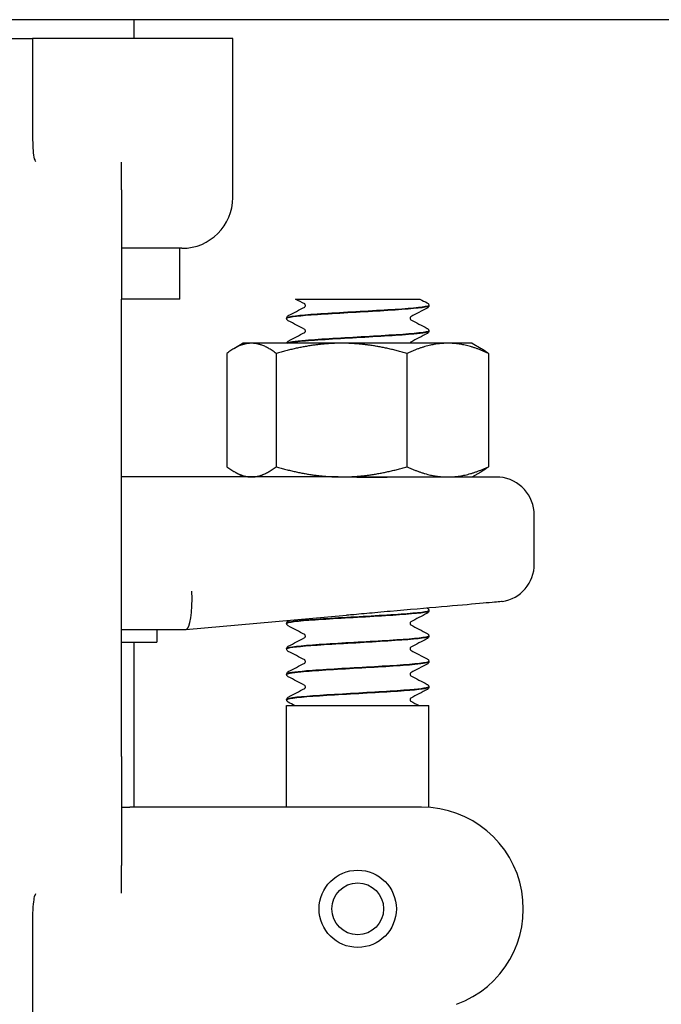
# Model space of a CAD drawing. Header units: inches. Extents: x 18 to 846, y -44 to 561.
# Tile 544 of 642: x 761.06 to 762.64, y 223.78 to 226.21. Entities that reach past the tile are written whole.
import ezdxf

# ---------------------------------------------------------------- set-up
doc = ezdxf.new("R2010")
doc.units = ezdxf.units.IN
doc.header["$LTSCALE"] = 24
doc.header["$MEASUREMENT"] = 0
doc.layers.add('Visible (ANSI)', color=7, linetype='Continuous', lineweight=30)

msp = doc.modelspace()

# ---------------------------------------------------------------- linework, layer by layer
at = {"layer": 'Visible (ANSI)'}
for p, q in [((773.20632, 226.2065), (754.20632, 226.2065)), ((761.3433, 226.1605), (761.3433, 226.2065)), ((760.8433, 226.1605), (761.0933, 226.1605)), ((761.09946, 226.1605), (761.0933, 226.1605)), ((761.0933, 226.1605), (761.0933, 226.02655)), ((761.5858, 226.1605), (761.09946, 226.1605)), ((761.5858, 225.769), (761.5858, 226.1605)), ((761.0933, 226.02655), (761.0933, 225.93405)), ((761.31205, 225.78759), (761.31205, 225.85568)), ((761.31205, 225.78759), (761.31205, 225.519)), ((761.4608, 225.644), (761.31205, 225.644)), ((761.4558, 225.519), (761.4558, 225.644)), ((761.31205, 224.394), (761.31205, 225.519)), ((761.4558, 225.519), (761.31205, 225.519)), ((761.7402, 225.519), (761.82776, 225.519)), ((761.82776, 225.519), (761.89366, 225.519)), ((761.89366, 225.519), (761.95947, 225.519)), ((761.95947, 225.519), (762.04631, 225.519)), ((762.0683, 225.50302), (762.0683, 225.50364)), ((761.7183, 225.47174), (761.7183, 225.47236)), ((762.0683, 225.44046), (762.0683, 225.44108)), ((761.6118, 225.4105), (761.58998, 225.3979)), ((761.63206, 225.4105), (761.6118, 225.4105)), ((761.85348, 225.4105), (761.63206, 225.4105)), ((762.11472, 225.4105), (761.85348, 225.4105)), ((762.1748, 225.4105), (762.11472, 225.4105)), ((762.1748, 225.4105), (762.19663, 225.3979)), ((761.57153, 225.38536), (761.57153, 225.10664)), ((761.69259, 225.38536), (761.69259, 225.10664)), ((762.01437, 225.38536), (762.01437, 225.10664)), ((762.21508, 225.38536), (762.21508, 225.10664)), ((761.6118, 225.0815), (761.58998, 225.0941)), ((762.1748, 225.0815), (762.19663, 225.0941)), ((761.84544, 225.0815), (761.31205, 225.0815)), ((761.84544, 225.0815), (761.85348, 225.0815)), ((761.85348, 225.0815), (762.11472, 225.0815)), ((762.2424, 225.08111), (761.96529, 225.08111)), ((762.11472, 225.0815), (762.1748, 225.0815)), ((762.32755, 224.86741), (762.32755, 224.98775)), ((762.0683, 224.75227), (762.0683, 224.75289)), ((761.47047, 224.70652), (761.86589, 224.74111)), ((761.31205, 224.7065), (761.4703, 224.7065)), ((761.39955, 224.7065), (761.39955, 224.67525)), ((761.47047, 224.70652), (761.4703, 224.7065)), ((761.7183, 224.72099), (761.7183, 224.72161)), ((762.0683, 224.68971), (762.0683, 224.69033)), ((761.31205, 224.67525), (761.39955, 224.67525)), ((761.3433, 224.269), (761.3433, 224.67525)), ((761.7183, 224.65843), (761.7183, 224.65905)), ((762.0683, 224.62715), (762.0683, 224.62777)), ((761.7183, 224.59587), (761.7183, 224.59649)), ((762.0683, 224.56459), (762.0683, 224.56521)), ((761.7183, 224.5333), (761.7183, 224.53393)), ((761.7183, 224.519), (762.0683, 224.519)), ((761.7183, 224.269), (761.7183, 224.519)), ((762.0683, 224.26837), (762.0683, 224.519)), ((761.31205, 224.394), (761.31205, 224.12541)), ((761.31205, 224.269), (761.3324, 224.269)), ((761.51722, 224.269), (761.3324, 224.269)), ((762.05048, 224.269), (761.51722, 224.269)), ((761.31205, 224.05732), (761.31205, 224.12541)), ((761.0933, 223.97895), (761.0933, 223.88646)), ((761.0933, 223.88646), (761.0933, 223.45924))]:
    msp.add_line(p, q, dxfattribs=at)
for radius in [0.095, 0.06375]:
    msp.add_circle((761.8933, 224.019), radius, dxfattribs=at)
for centre, radius, start, end in [((761.4608, 225.769), 0.125, 270, 0), ((762.2338, 224.98775), 0.09375, 0, 84.74141), ((762.2338, 224.86741), 0.09375, 279.08773, 0), ((762.05048, 224.019), 0.25, 290, 90)]:
    msp.add_arc(centre, radius, start, end, dxfattribs=at)
msp.add_ellipse((761.46621, 224.80025), major_axis=(0.00409, -0.09375), ratio=0.2058405, start_param=0.0089869, end_param=1.5618094, dxfattribs=at)
for points, knots in [([(761.0933, 225.93405), (761.0933, 225.92324), (761.09346, 225.91307), (761.09414, 225.89454), (761.09463, 225.88619), (761.09634, 225.87017), (761.09749, 225.86466), (761.09887, 225.8615), (761.09898, 225.86126), (761.09911, 225.86102)], [0, 0, 0, 0, 0.09469213, 0.09469213, 0.18700728, 0.18700728, 0.29404594, 0.29404594, 0.30156032, 0.30156032, 0.30156032, 0.30156032]), ([(761.09911, 225.86102), (761.09973, 225.85982), (761.10038, 225.85864), (761.10107, 225.85745), (761.10109, 225.85741), (761.10112, 225.85736)], [-0.020804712, -0.020804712, -0.020804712, -0.020804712, 0, 0, 0.000806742, 0.000806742, 0.000806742, 0.000806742]), ([(762.06803, 225.50367), (762.06817, 225.50261), (762.06538, 225.50154), (762.05954, 225.50048), (762.04259, 225.49739), (762.00032, 225.49431), (761.9489, 225.49122), (761.8975, 225.48814), (761.83817, 225.48505), (761.79361, 225.48197), (761.74907, 225.47889), (761.72034, 225.4758), (761.71842, 225.47272), (761.71834, 225.4726), (761.71831, 225.47248), (761.71831, 225.47236)], [1.5680873, 1.5680873, 1.5680873, 1.5680873, 1.888606, 1.888606, 1.888606, 2.8182842, 2.8182842, 2.8182842, 3.7476993, 3.7476993, 3.7476993, 4.6768539, 4.6768539, 4.6768539, 4.712389, 4.712389, 4.712389, 4.712389]), ([(761.76464, 225.50333), (761.76464, 225.50454), (761.76414, 225.50566), (761.76335, 225.50674), (761.76306, 225.50695), (761.76285, 225.5071), (761.76282, 225.50712), (761.76282, 225.50712)], [0, 0, 0, 0, 0.02017106, 0.02017106, 0.036592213, 0.036592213, 0.045399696, 0.045399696, 0.045399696, 0.045399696]), ([(762.0641, 225.50968), (762.06481, 225.5093), (762.06557, 225.50885), (762.06681, 225.50756), (762.06726, 225.507), (762.06799, 225.50554), (762.06826, 225.50462), (762.0683, 225.50367)], [0, 0, 0, 0, 0.024898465, 0.024898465, 0.037820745, 0.037820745, 0.051208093, 0.051208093, 0.051208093, 0.051208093]), ([(761.71833, 225.47172), (761.71836, 225.47457), (761.74078, 225.47742), (761.77863, 225.48027), (761.81923, 225.48333), (761.87663, 225.48638), (761.92923, 225.48944), (761.98225, 225.49252), (762.02914, 225.49561), (762.05198, 225.49869), (762.06269, 225.50013), (762.068, 225.50158), (762.06798, 225.50302)], [-10.9982833, -10.9982833, -10.9982833, -10.9982833, -10.1393382, -10.1393382, -10.1393382, -9.2180099, -9.2180099, -9.2180099, -8.289328, -8.289328, -8.289328, -7.8539816, -7.8539816, -7.8539816, -7.8539816]), ([(761.76284, 225.49956), (761.76291, 225.4996), (761.76308, 225.49971), (761.76359, 225.50025), (761.7639, 225.50063), (761.76444, 225.50177), (761.76464, 225.50255), (761.76464, 225.50333)], [0.008751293, 0.008751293, 0.008751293, 0.008751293, 0.024017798, 0.024017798, 0.03673453, 0.03673453, 0.049915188, 0.049915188, 0.049915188, 0.049915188]), ([(762.0683, 225.503), (762.06824, 225.50172), (762.06777, 225.50052), (762.06666, 225.49886), (762.06607, 225.49832), (762.06503, 225.49751), (762.06456, 225.49723), (762.0641, 225.49699)], [0, 0, 0, 0, 0.017960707, 0.017960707, 0.035135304, 0.035135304, 0.051182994, 0.051182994, 0.051182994, 0.051182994]), ([(761.71831, 225.47239), (761.71837, 225.47367), (761.71884, 225.47487), (761.71995, 225.47653), (761.72054, 225.47707), (761.72158, 225.47787), (761.72205, 225.47816), (761.72251, 225.4784)], [0, 0, 0, 0, 0.017960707, 0.017960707, 0.035135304, 0.035135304, 0.051182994, 0.051182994, 0.051182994, 0.051182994]), ([(761.72251, 225.46571), (761.7218, 225.46608), (761.72104, 225.46654), (761.71979, 225.46782), (761.71935, 225.46839), (761.71862, 225.46984), (761.71835, 225.47076), (761.71831, 225.47172)], [0, 0, 0, 0, 0.024898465, 0.024898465, 0.037820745, 0.037820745, 0.051208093, 0.051208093, 0.051208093, 0.051208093]), ([(762.02376, 225.47583), (762.0237, 225.47579), (762.02353, 225.47568), (762.02302, 225.47514), (762.02271, 225.47476), (762.02217, 225.47362), (762.02197, 225.47284), (762.02197, 225.47205)], [0.008751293, 0.008751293, 0.008751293, 0.008751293, 0.024017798, 0.024017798, 0.03673453, 0.03673453, 0.049915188, 0.049915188, 0.049915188, 0.049915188]), ([(762.02197, 225.47205), (762.02197, 225.47085), (762.02247, 225.46973), (762.02326, 225.46865), (762.02355, 225.46843), (762.02376, 225.46828), (762.02379, 225.46827), (762.02379, 225.46827)], [0, 0, 0, 0, 0.02017106, 0.02017106, 0.036592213, 0.036592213, 0.045399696, 0.045399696, 0.045399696, 0.045399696]), ([(762.06799, 225.44111), (762.06799, 225.43932), (762.05978, 225.43753), (762.04368, 225.43574), (762.01599, 225.43266), (761.96564, 225.42958), (761.91181, 225.4265), (761.858, 225.42342), (761.802, 225.42034), (761.76515, 225.41726), (761.73819, 225.41501), (761.72195, 225.41275), (761.71894, 225.4105)], [7.8512726, 7.8512726, 7.8512726, 7.8512726, 8.3909221, 8.3909221, 8.3909221, 9.318815, 9.318815, 9.318815, 10.2464637, 10.2464637, 10.2464637, 10.9251619, 10.9251619, 10.9251619, 10.9251619]), ([(761.72017, 225.4105), (761.72404, 225.41215), (761.73479, 225.4138), (761.75186, 225.41545), (761.78366, 225.41852), (761.8366, 225.42159), (761.89059, 225.42467), (761.94448, 225.42773), (761.99816, 225.4308), (762.0313, 225.43387), (762.05506, 225.43606), (762.06788, 225.43826), (762.06809, 225.44046)], [-17.1459793, -17.1459793, -17.1459793, -17.1459793, -16.649142, -16.649142, -16.649142, -15.7234774, -15.7234774, -15.7234774, -14.7994931, -14.7994931, -14.7994931, -14.1371669, -14.1371669, -14.1371669, -14.1371669]), ([(761.76464, 225.44077), (761.76464, 225.44198), (761.76414, 225.4431), (761.76335, 225.44418), (761.76306, 225.44439), (761.76285, 225.44454), (761.76282, 225.44456), (761.76282, 225.44456)], [0, 0, 0, 0, 0.02017106, 0.02017106, 0.036592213, 0.036592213, 0.045399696, 0.045399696, 0.045399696, 0.045399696]), ([(761.76284, 225.437), (761.76291, 225.43703), (761.76308, 225.43715), (761.76359, 225.43768), (761.7639, 225.43807), (761.76444, 225.4392), (761.76464, 225.43998), (761.76464, 225.44077)], [0.008751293, 0.008751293, 0.008751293, 0.008751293, 0.024017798, 0.024017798, 0.03673453, 0.03673453, 0.049915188, 0.049915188, 0.049915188, 0.049915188]), ([(762.0641, 225.44712), (762.06481, 225.44674), (762.06557, 225.44629), (762.06681, 225.445), (762.06726, 225.44444), (762.06799, 225.44298), (762.06826, 225.44206), (762.0683, 225.44111)], [0, 0, 0, 0, 0.024898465, 0.024898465, 0.037820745, 0.037820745, 0.051208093, 0.051208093, 0.051208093, 0.051208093]), ([(762.0683, 225.44043), (762.06824, 225.43916), (762.06777, 225.43796), (762.06666, 225.4363), (762.06607, 225.43575), (762.06503, 225.43495), (762.06456, 225.43467), (762.0641, 225.43443)], [0, 0, 0, 0, 0.017960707, 0.017960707, 0.035135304, 0.035135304, 0.051182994, 0.051182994, 0.051182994, 0.051182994]), ([(761.71838, 225.4105), (761.71854, 225.41152), (761.71894, 225.41246), (761.71995, 225.41396), (761.72054, 225.41451), (761.72158, 225.41531), (761.72205, 225.41559), (761.72251, 225.41583)], [0.003203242, 0.003203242, 0.003203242, 0.003203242, 0.017960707, 0.017960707, 0.035135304, 0.035135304, 0.051182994, 0.051182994, 0.051182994, 0.051182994]), ([(762.02376, 225.41326), (762.0237, 225.41323), (762.02353, 225.41311), (762.02302, 225.41258), (762.02271, 225.41219), (762.02229, 225.41131), (762.02216, 225.41092), (762.02208, 225.4105)], [0.008751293, 0.008751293, 0.008751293, 0.008751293, 0.024017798, 0.024017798, 0.03673453, 0.03673453, 0.044158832, 0.044158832, 0.044158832, 0.044158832]), ([(761.84544, 225.0815), (761.84576, 225.0815), (761.84609, 225.0815), (761.88622, 225.08149), (761.92592, 225.08111), (761.96529, 225.08111)], [-0.00244603, -0.00244603, -0.00244603, -0.00244603, 0, 0, 0.30409051, 0.30409051, 0.30409051, 0.30409051]), ([(762.06825, 224.75292), (762.0683, 224.75257), (762.06801, 224.75222), (762.06738, 224.75187), (762.06182, 224.74879), (762.02969, 224.74571), (761.98323, 224.74263), (761.93683, 224.73955), (761.87724, 224.73647), (761.82716, 224.73339), (761.77713, 224.73032), (761.73777, 224.72725), (761.72404, 224.72417), (761.72024, 224.72332), (761.71843, 224.72247), (761.71851, 224.72161)], [76.966311, 76.966311, 76.966311, 76.966311, 77.0718173, 77.0718173, 77.0718173, 78.0001054, 78.0001054, 78.0001054, 78.927415, 78.927415, 78.927415, 79.8537889, 79.8537889, 79.8537889, 80.1106127, 80.1106127, 80.1106127, 80.1106127]), ([(762.24861, 224.77483), (762.24861, 224.77483), (762.24656, 224.77466), (762.23402, 224.77356), (762.21708, 224.77209), (762.1681, 224.76781), (762.13651, 224.76505), (762.0615, 224.7585), (762.0185, 224.75474), (761.97313, 224.75077)], [1.2086674, 1.2086674, 1.2086674, 1.2086674, 1.3758839, 1.3758839, 1.7193458, 1.7193458, 2.0628667, 2.0628667, 2.4173808, 2.4173808, 2.4173808, 2.4173808]), ([(762.06442, 224.75875), (762.06504, 224.75841), (762.06569, 224.75797), (762.06681, 224.75681), (762.06726, 224.75625), (762.06799, 224.75479), (762.06826, 224.75387), (762.0683, 224.75292)], [0.003701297, 0.003701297, 0.003701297, 0.003701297, 0.024898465, 0.024898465, 0.037820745, 0.037820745, 0.051208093, 0.051208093, 0.051208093, 0.051208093]), ([(761.71837, 224.72097), (761.71832, 224.72138), (761.71871, 224.72179), (761.71958, 224.7222), (761.72608, 224.72527), (761.75889, 224.72833), (761.80558, 224.7314), (761.85225, 224.73447), (761.9117, 224.73754), (761.96139, 224.74061), (762.01107, 224.74368), (762.04984, 224.74675), (762.06301, 224.74982), (762.06652, 224.75064), (762.06819, 224.75146), (762.06811, 224.75227)], [-86.396507, -86.396507, -86.396507, -86.396507, -86.2730121, -86.2730121, -86.2730121, -85.3480879, -85.3480879, -85.3480879, -84.4233738, -84.4233738, -84.4233738, -83.4988671, -83.4988671, -83.4988671, -83.2522053, -83.2522053, -83.2522053, -83.2522053]), ([(761.97313, 224.75077), (761.97074, 224.75056), (761.96834, 224.75035), (761.95566, 224.74923), (761.94534, 224.7483), (761.91788, 224.74581), (761.90071, 224.74422), (761.87825, 224.7422), (761.87302, 224.74174), (761.86715, 224.74122), (761.86652, 224.74117), (761.86589, 224.74111)], [0.05166308, 0.05166308, 0.05166308, 0.05166308, 0.07036558, 0.07036558, 0.15060424, 0.15060424, 0.28322209, 0.28322209, 0.32342002, 0.32342002, 0.3282584, 0.3282584, 0.3282584, 0.3282584]), ([(762.0683, 224.75225), (762.06824, 224.75097), (762.06777, 224.74977), (762.06666, 224.74811), (762.06607, 224.74757), (762.06503, 224.74676), (762.06456, 224.74648), (762.0641, 224.74624)], [0, 0, 0, 0, 0.017960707, 0.017960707, 0.035135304, 0.035135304, 0.051182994, 0.051182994, 0.051182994, 0.051182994]), ([(761.71831, 224.72164), (761.71837, 224.72292), (761.71884, 224.72412), (761.71995, 224.72578), (761.72054, 224.72632), (761.72158, 224.72712), (761.72205, 224.72741), (761.72251, 224.72765)], [0, 0, 0, 0, 0.017960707, 0.017960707, 0.035135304, 0.035135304, 0.051182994, 0.051182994, 0.051182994, 0.051182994]), ([(761.72251, 224.71496), (761.7218, 224.71533), (761.72104, 224.71579), (761.71979, 224.71707), (761.71935, 224.71764), (761.71862, 224.71909), (761.71835, 224.72001), (761.71831, 224.72097)], [0, 0, 0, 0, 0.024898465, 0.024898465, 0.037820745, 0.037820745, 0.051208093, 0.051208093, 0.051208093, 0.051208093]), ([(762.02376, 224.72508), (762.0237, 224.72504), (762.02353, 224.72493), (762.02302, 224.72439), (762.02271, 224.72401), (762.02217, 224.72287), (762.02197, 224.72209), (762.02197, 224.7213)], [0.008751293, 0.008751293, 0.008751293, 0.008751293, 0.024017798, 0.024017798, 0.03673453, 0.03673453, 0.049915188, 0.049915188, 0.049915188, 0.049915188]), ([(762.02197, 224.7213), (762.02197, 224.7201), (762.02247, 224.71898), (762.02326, 224.7179), (762.02355, 224.71768), (762.02376, 224.71753), (762.02379, 224.71752), (762.02379, 224.71752)], [0, 0, 0, 0, 0.02017106, 0.02017106, 0.036592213, 0.036592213, 0.045399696, 0.045399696, 0.045399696, 0.045399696]), ([(762.06805, 224.69036), (762.06819, 224.68936), (762.06573, 224.68836), (762.06056, 224.68736), (762.04474, 224.6843), (762.00384, 224.68124), (761.9533, 224.67818), (761.90279, 224.67512), (761.84383, 224.67206), (761.79862, 224.669), (761.75243, 224.66587), (761.72175, 224.66275), (761.71859, 224.65962), (761.7184, 224.65943), (761.71831, 224.65924), (761.71832, 224.65905)], [83.2494963, 83.2494963, 83.2494963, 83.2494963, 83.5507651, 83.5507651, 83.5507651, 84.4730857, 84.4730857, 84.4730857, 85.3947182, 85.3947182, 85.3947182, 86.3362347, 86.3362347, 86.3362347, 86.393798, 86.393798, 86.393798, 86.393798]), ([(761.71833, 224.6584), (761.71839, 224.66123), (761.74043, 224.66406), (761.77779, 224.66689), (761.81838, 224.66997), (761.87609, 224.67304), (761.92898, 224.67611), (761.98187, 224.67919), (762.02869, 224.68226), (762.05168, 224.68534), (762.06258, 224.68679), (762.068, 224.68825), (762.06798, 224.68971)], [-92.6796923, -92.6796923, -92.6796923, -92.6796923, -91.8271132, -91.8271132, -91.8271132, -90.9008742, -90.9008742, -90.9008742, -89.9748609, -89.9748609, -89.9748609, -89.5353906, -89.5353906, -89.5353906, -89.5353906]), ([(761.76464, 224.69002), (761.76464, 224.69123), (761.76414, 224.69235), (761.76335, 224.69343), (761.76306, 224.69364), (761.76285, 224.69379), (761.76282, 224.69381), (761.76282, 224.69381)], [0, 0, 0, 0, 0.02017106, 0.02017106, 0.036592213, 0.036592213, 0.045399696, 0.045399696, 0.045399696, 0.045399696]), ([(761.76284, 224.68625), (761.76291, 224.68628), (761.76308, 224.6864), (761.76359, 224.68693), (761.7639, 224.68732), (761.76444, 224.68845), (761.76464, 224.68923), (761.76464, 224.69002)], [0.008751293, 0.008751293, 0.008751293, 0.008751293, 0.024017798, 0.024017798, 0.03673453, 0.03673453, 0.049915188, 0.049915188, 0.049915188, 0.049915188]), ([(762.0641, 224.69637), (762.06481, 224.69599), (762.06557, 224.69554), (762.06681, 224.69425), (762.06726, 224.69369), (762.06799, 224.69223), (762.06826, 224.69131), (762.0683, 224.69036)], [0, 0, 0, 0, 0.024898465, 0.024898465, 0.037820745, 0.037820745, 0.051208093, 0.051208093, 0.051208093, 0.051208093]), ([(762.0683, 224.68968), (762.06824, 224.68841), (762.06777, 224.68721), (762.06666, 224.68555), (762.06607, 224.685), (762.06503, 224.6842), (762.06456, 224.68392), (762.0641, 224.68368)], [0, 0, 0, 0, 0.017960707, 0.017960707, 0.035135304, 0.035135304, 0.051182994, 0.051182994, 0.051182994, 0.051182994]), ([(761.71831, 224.65908), (761.71837, 224.66035), (761.71884, 224.66155), (761.71995, 224.66321), (761.72054, 224.66376), (761.72158, 224.66456), (761.72205, 224.66484), (761.72251, 224.66508)], [0, 0, 0, 0, 0.017960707, 0.017960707, 0.035135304, 0.035135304, 0.051182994, 0.051182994, 0.051182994, 0.051182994]), ([(761.72251, 224.6524), (761.7218, 224.65277), (761.72104, 224.65322), (761.71979, 224.65451), (761.71935, 224.65507), (761.71862, 224.65653), (761.71835, 224.65745), (761.71831, 224.6584)], [0, 0, 0, 0, 0.024898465, 0.024898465, 0.037820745, 0.037820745, 0.051208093, 0.051208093, 0.051208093, 0.051208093]), ([(762.02376, 224.66251), (762.0237, 224.66248), (762.02353, 224.66236), (762.02302, 224.66183), (762.02271, 224.66144), (762.02217, 224.66031), (762.02197, 224.65953), (762.02197, 224.65874)], [0.008751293, 0.008751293, 0.008751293, 0.008751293, 0.024017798, 0.024017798, 0.03673453, 0.03673453, 0.049915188, 0.049915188, 0.049915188, 0.049915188]), ([(762.02197, 224.65874), (762.02197, 224.65753), (762.02247, 224.65641), (762.02326, 224.65534), (762.02355, 224.65512), (762.02376, 224.65497), (762.02379, 224.65495), (762.02379, 224.65495)], [0, 0, 0, 0, 0.02017106, 0.02017106, 0.036592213, 0.036592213, 0.045399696, 0.045399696, 0.045399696, 0.045399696]), ([(762.0641, 224.6338), (762.06481, 224.63343), (762.06557, 224.63298), (762.06681, 224.63169), (762.06726, 224.63113), (762.06799, 224.62967), (762.06826, 224.62875), (762.0683, 224.6278)], [0, 0, 0, 0, 0.024898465, 0.024898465, 0.037820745, 0.037820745, 0.051208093, 0.051208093, 0.051208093, 0.051208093]), ([(762.06798, 224.6278), (762.068, 224.62605), (762.06021, 224.6243), (762.04485, 224.62256), (762.01784, 224.61948), (761.9681, 224.61641), (761.9145, 224.61334), (761.861, 224.61027), (761.80491, 224.6072), (761.76745, 224.60414), (761.73632, 224.60159), (761.71866, 224.59904), (761.7184, 224.59649)], [89.5326816, 89.5326816, 89.5326816, 89.5326816, 90.0591077, 90.0591077, 90.0591077, 90.9847722, 90.9847722, 90.9847722, 91.9087566, 91.9087566, 91.9087566, 92.6769833, 92.6769833, 92.6769833, 92.6769833]), ([(761.71854, 224.59584), (761.71864, 224.59798), (761.73066, 224.60013), (761.75324, 224.60227), (761.78568, 224.60535), (761.83917, 224.60843), (761.89329, 224.61151), (761.94741, 224.61459), (762.00088, 224.61767), (762.03334, 224.62074), (762.05584, 224.62288), (762.06787, 224.62501), (762.06807, 224.62715)], [-98.9628776, -98.9628776, -98.9628776, -98.9628776, -98.3173276, -98.3173276, -98.3173276, -97.3894346, -97.3894346, -97.3894346, -96.461786, -96.461786, -96.461786, -95.8185759, -95.8185759, -95.8185759, -95.8185759]), ([(761.76464, 224.62746), (761.76464, 224.62867), (761.76414, 224.62979), (761.76335, 224.63086), (761.76306, 224.63108), (761.76285, 224.63123), (761.76282, 224.63125), (761.76282, 224.63125)], [0, 0, 0, 0, 0.02017106, 0.02017106, 0.036592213, 0.036592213, 0.045399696, 0.045399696, 0.045399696, 0.045399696]), ([(761.76284, 224.62369), (761.76291, 224.62372), (761.76308, 224.62384), (761.76359, 224.62437), (761.7639, 224.62475), (761.76444, 224.62589), (761.76464, 224.62667), (761.76464, 224.62746)], [0.008751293, 0.008751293, 0.008751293, 0.008751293, 0.024017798, 0.024017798, 0.03673453, 0.03673453, 0.049915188, 0.049915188, 0.049915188, 0.049915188]), ([(762.0683, 224.62712), (762.06824, 224.62585), (762.06777, 224.62465), (762.06666, 224.62299), (762.06607, 224.62244), (762.06503, 224.62164), (762.06456, 224.62136), (762.0641, 224.62112)], [0, 0, 0, 0, 0.017960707, 0.017960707, 0.035135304, 0.035135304, 0.051182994, 0.051182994, 0.051182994, 0.051182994]), ([(761.71831, 224.59652), (761.71837, 224.59779), (761.71884, 224.59899), (761.71995, 224.60065), (761.72054, 224.6012), (761.72158, 224.602), (761.72205, 224.60228), (761.72251, 224.60252)], [0, 0, 0, 0, 0.017960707, 0.017960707, 0.035135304, 0.035135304, 0.051182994, 0.051182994, 0.051182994, 0.051182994]), ([(761.72251, 224.58983), (761.7218, 224.59021), (761.72104, 224.59066), (761.71979, 224.59195), (761.71935, 224.59251), (761.71862, 224.59397), (761.71835, 224.59489), (761.71831, 224.59584)], [0, 0, 0, 0, 0.024898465, 0.024898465, 0.037820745, 0.037820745, 0.051208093, 0.051208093, 0.051208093, 0.051208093]), ([(762.02376, 224.59995), (762.0237, 224.59992), (762.02353, 224.5998), (762.02302, 224.59927), (762.02271, 224.59888), (762.02217, 224.59774), (762.02197, 224.59697), (762.02197, 224.59618)], [0.008751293, 0.008751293, 0.008751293, 0.008751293, 0.024017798, 0.024017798, 0.03673453, 0.03673453, 0.049915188, 0.049915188, 0.049915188, 0.049915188]), ([(762.02197, 224.59618), (762.02197, 224.59497), (762.02247, 224.59385), (762.02326, 224.59277), (762.02355, 224.59256), (762.02376, 224.59241), (762.02379, 224.59239), (762.02379, 224.59239)], [0, 0, 0, 0, 0.02017106, 0.02017106, 0.036592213, 0.036592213, 0.045399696, 0.045399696, 0.045399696, 0.045399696]), ([(761.71864, 224.53328), (761.71854, 224.53469), (761.72355, 224.53611), (761.73378, 224.53752), (761.75608, 224.54061), (761.8026, 224.5437), (761.85556, 224.54678), (761.9085, 224.54987), (761.9666, 224.55295), (762.00764, 224.55604), (762.04557, 224.55889), (762.06809, 224.56174), (762.06828, 224.56459)], [-105.2460629, -105.2460629, -105.2460629, -105.2460629, -104.8196437, -104.8196437, -104.8196437, -103.8899654, -103.8899654, -103.8899654, -102.9605503, -102.9605503, -102.9605503, -102.1017612, -102.1017612, -102.1017612, -102.1017612]), ([(762.06819, 224.56523), (762.06804, 224.56273), (762.05126, 224.56024), (762.02131, 224.55774), (761.98466, 224.55468), (761.92915, 224.55162), (761.87568, 224.54856), (761.82178, 224.54548), (761.77123, 224.5424), (761.74332, 224.53932), (761.72705, 224.53752), (761.71869, 224.53572), (761.71861, 224.53393)], [95.8158669, 95.8158669, 95.8158669, 95.8158669, 96.5689115, 96.5689115, 96.5689115, 97.4902398, 97.4902398, 97.4902398, 98.4189217, 98.4189217, 98.4189217, 98.9601686, 98.9601686, 98.9601686, 98.9601686]), ([(761.76464, 224.5649), (761.76464, 224.5661), (761.76414, 224.56722), (761.76335, 224.5683), (761.76306, 224.56851), (761.76285, 224.56867), (761.76282, 224.56868), (761.76282, 224.56868)], [0, 0, 0, 0, 0.02017106, 0.02017106, 0.036592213, 0.036592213, 0.045399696, 0.045399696, 0.045399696, 0.045399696]), ([(761.76284, 224.56112), (761.76291, 224.56116), (761.76308, 224.56127), (761.76359, 224.56181), (761.7639, 224.56219), (761.76444, 224.56333), (761.76464, 224.56411), (761.76464, 224.5649)], [0.008751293, 0.008751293, 0.008751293, 0.008751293, 0.024017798, 0.024017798, 0.03673453, 0.03673453, 0.049915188, 0.049915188, 0.049915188, 0.049915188]), ([(762.0641, 224.57124), (762.06481, 224.57087), (762.06557, 224.57041), (762.06681, 224.56913), (762.06726, 224.56856), (762.06799, 224.56711), (762.06826, 224.56619), (762.0683, 224.56523)], [0, 0, 0, 0, 0.024898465, 0.024898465, 0.037820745, 0.037820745, 0.051208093, 0.051208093, 0.051208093, 0.051208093]), ([(762.0683, 224.56456), (762.06824, 224.56328), (762.06777, 224.56208), (762.06666, 224.56042), (762.06607, 224.55988), (762.06503, 224.55908), (762.06456, 224.55879), (762.0641, 224.55855)], [0, 0, 0, 0, 0.017960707, 0.017960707, 0.035135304, 0.035135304, 0.051182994, 0.051182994, 0.051182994, 0.051182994]), ([(761.71831, 224.53395), (761.71837, 224.53523), (761.71884, 224.53643), (761.71995, 224.53809), (761.72054, 224.53863), (761.72158, 224.53944), (761.72205, 224.53972), (761.72251, 224.53996)], [0, 0, 0, 0, 0.017960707, 0.017960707, 0.035135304, 0.035135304, 0.051182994, 0.051182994, 0.051182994, 0.051182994]), ([(762.02376, 224.53739), (762.0237, 224.53735), (762.02353, 224.53724), (762.02302, 224.5367), (762.02271, 224.53632), (762.02217, 224.53518), (762.02197, 224.5344), (762.02197, 224.53362)], [0.008751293, 0.008751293, 0.008751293, 0.008751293, 0.024017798, 0.024017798, 0.03673453, 0.03673453, 0.049915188, 0.049915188, 0.049915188, 0.049915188]), ([(761.72251, 224.52727), (761.7218, 224.52765), (761.72104, 224.5281), (761.71979, 224.52939), (761.71935, 224.52995), (761.71862, 224.53141), (761.71835, 224.53233), (761.71831, 224.53328)], [0, 0, 0, 0, 0.024898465, 0.024898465, 0.037820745, 0.037820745, 0.051208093, 0.051208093, 0.051208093, 0.051208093]), ([(762.02197, 224.53362), (762.02197, 224.53241), (762.02247, 224.53129), (762.02326, 224.53021), (762.02355, 224.53), (762.02376, 224.52985), (762.02379, 224.52983), (762.02379, 224.52983)], [0, 0, 0, 0, 0.02017106, 0.02017106, 0.036592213, 0.036592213, 0.045399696, 0.045399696, 0.045399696, 0.045399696]), ([(761.09911, 224.05198), (761.09884, 224.05148), (761.09864, 224.05097), (761.09641, 224.04512), (761.0946, 224.03226), (761.09345, 223.99914), (761.0933, 223.98934), (761.0933, 223.97895)], [0.01027275, 0.01027275, 0.01027275, 0.01027275, 0.01655356, 0.01655356, 0.11390533, 0.11390533, 0.15067112, 0.15067112, 0.15067112, 0.15067112]), ([(761.10112, 224.05564), (761.10109, 224.0556), (761.10107, 224.05555), (761.10038, 224.05436), (761.09973, 224.05318), (761.09911, 224.05198)], [-0.369912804, -0.369912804, -0.369912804, -0.369912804, -0.369497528, -0.369497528, -0.358790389, -0.358790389, -0.358790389, -0.358790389])]:
    msp.add_open_spline(points, degree=3, knots=knots, dxfattribs=at)
for points in [[(761.76283, 225.50712), (761.75529, 225.51108), (761.74774, 225.51504), (761.7402, 225.519)], [(762.04631, 225.519), (762.05224, 225.51589), (762.05817, 225.51278), (762.0641, 225.50968)], [(761.72251, 225.4784), (761.73596, 225.48544), (761.74941, 225.49249), (761.76284, 225.49956)], [(762.0641, 225.49699), (762.05065, 225.48995), (762.0372, 225.48289), (762.02376, 225.47583)], [(761.76283, 225.44456), (761.7494, 225.45162), (761.73596, 225.45867), (761.72251, 225.46571)], [(762.02378, 225.46827), (762.03721, 225.4612), (762.05065, 225.45416), (762.0641, 225.44712)], [(761.72251, 225.41583), (761.73596, 225.42288), (761.74941, 225.42993), (761.76284, 225.437)], [(762.0641, 225.43443), (762.05065, 225.42738), (762.0372, 225.42033), (762.02376, 225.41326)], [(762.04547, 225.0815), (762.04572, 225.08137), (762.04597, 225.08124), (762.04622, 225.08111)], [(761.72251, 224.72765), (761.72322, 224.72802), (761.72392, 224.72838), (761.72463, 224.72875)], [(762.0641, 224.74624), (762.05065, 224.7392), (762.0372, 224.73214), (762.02376, 224.72508)], [(761.76283, 224.69381), (761.7494, 224.70087), (761.73596, 224.70792), (761.72251, 224.71496)], [(762.02378, 224.71752), (762.03721, 224.71045), (762.05065, 224.70341), (762.0641, 224.69637)], [(761.72251, 224.66508), (761.73596, 224.67213), (761.74941, 224.67918), (761.76284, 224.68625)], [(762.0641, 224.68368), (762.05065, 224.67663), (762.0372, 224.66958), (762.02376, 224.66251)], [(761.76283, 224.63124), (761.7494, 224.63831), (761.73596, 224.64536), (761.72251, 224.6524)], [(762.02378, 224.65496), (762.03721, 224.64789), (762.05065, 224.64084), (762.0641, 224.6338)], [(761.72251, 224.60252), (761.73596, 224.60957), (761.74941, 224.61662), (761.76284, 224.62369)], [(762.0641, 224.62112), (762.05065, 224.61407), (762.0372, 224.60702), (762.02376, 224.59995)], [(761.76283, 224.56868), (761.7494, 224.57575), (761.73596, 224.58279), (761.72251, 224.58983)], [(762.02378, 224.59239), (762.03721, 224.58533), (762.05065, 224.57828), (762.0641, 224.57124)], [(761.72251, 224.53996), (761.73596, 224.547), (761.74941, 224.55406), (761.76284, 224.56112)], [(762.0641, 224.55855), (762.05065, 224.55151), (762.0372, 224.54446), (762.02376, 224.53739)], [(761.73829, 224.519), (761.73303, 224.52176), (761.72777, 224.52452), (761.72251, 224.52727)], [(762.02378, 224.52983), (762.03065, 224.52622), (762.03753, 224.52261), (762.0444, 224.519)]]:
    msp.add_open_spline(points, degree=3, dxfattribs=at)
for points, weights in [([(761.63206, 225.4105), (761.60396, 225.4105), (761.57153, 225.38536)], [1, 1.0379548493, 1]), ([(761.69259, 225.38536), (761.66015, 225.4105), (761.63206, 225.4105)], [1, 1.0379548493, 1]), ([(761.85348, 225.4105), (761.77881, 225.4105), (761.69259, 225.38536)], [1, 1.0379548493, 1]), ([(762.01437, 225.38536), (761.92815, 225.4105), (761.85348, 225.4105)], [1, 1.0379548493, 1]), ([(762.11472, 225.4105), (762.06815, 225.4105), (762.01437, 225.38536)], [1, 1.0379548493, 1]), ([(762.21508, 225.38536), (762.1613, 225.4105), (762.11472, 225.4105)], [1, 1.0379548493, 1]), ([(762.19663, 225.3979), (762.20554, 225.39276), (762.21508, 225.38536)], [1.01552166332, 1.01087918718, 1]), ([(761.57153, 225.10664), (761.60396, 225.0815), (761.63206, 225.0815)], [1, 1.0379548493, 1]), ([(761.63206, 225.0815), (761.66015, 225.0815), (761.69259, 225.10664)], [1, 1.0379548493, 1]), ([(761.69259, 225.10664), (761.77881, 225.0815), (761.85348, 225.0815)], [1, 1.0379548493, 1]), ([(761.85348, 225.0815), (761.92815, 225.0815), (762.01437, 225.10664)], [1, 1.0379548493, 1]), ([(762.01437, 225.10664), (762.06815, 225.0815), (762.11472, 225.0815)], [1, 1.0379548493, 1]), ([(762.11472, 225.0815), (762.1613, 225.0815), (762.21508, 225.10664)], [1, 1.0379548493, 1]), ([(762.21508, 225.10664), (762.20554, 225.09924), (762.19663, 225.0941)], [1, 1.01087918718, 1.01552166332])]:
    msp.add_rational_spline(points, weights, degree=2, dxfattribs=at)

doc.saveas('drawing.dxf')
